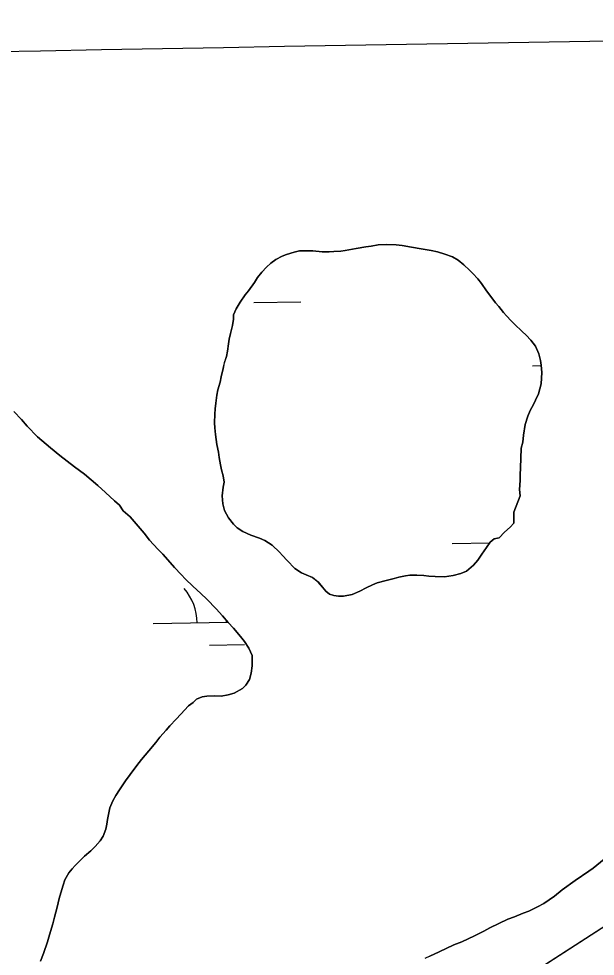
# Model space of a CAD drawing. Extents: x 3925854 to 3964121, y 224593 to 250589.
# Drawn here: x 3959836 to 3960229, y 236030 to 236668 of the extents above; entities that cross this region are included whole.
import ezdxf

# ---------------------------------------------------------------- set-up
doc = ezdxf.new("R2010")
doc.units = 0
for name, color, linetype in [('V-GRID-MAJR', 7, 'Continuous'), ('V-TOPO-SHOR', 7, 'Continuous'), ('V-WETL-SWMP', 7, 'Continuous')]:
    doc.layers.add(name, color=color, linetype=linetype)

msp = doc.modelspace()

# ---------------------------------------------------------------- linework, layer by layer
at = {"layer": 'V-GRID-MAJR'}
msp.add_spline([(3930006.603, 236087.686), (3935327.129, 236182.494), (3940647.643, 236278.076), (3945968.142, 236374.431), (3951288.627, 236471.56), (3956609.098, 236569.464), (3961929.554, 236668.141), (3961929.555, 236668.141)], degree=3, dxfattribs=at)
at = {"layer": 'V-TOPO-SHOR'}
for points in [[(3960177.891, 236343.428), (3960177.356, 236347.747), (3960177.774, 236353.805), (3960177.815, 236357.418), (3960177.989, 236362.546), (3960178.176, 236368.723), (3960178.604, 236375.712), (3960179.585, 236380.015), (3960179.988, 236384.672), (3960181.235, 236392.004), (3960183.05, 236397.696), (3960184.723, 236401.407), (3960186.867, 236405.464), (3960188.301, 236408.478), (3960190.333, 236412.886), (3960192.039, 236419.511), (3960192.594, 236427.316), (3960192.067, 236432.334), (3960191.637, 236435.487), (3960190.638, 236439.928), (3960188.366, 236445.316), (3960185.03, 236449.318), (3960181.921, 236452.734), (3960179.269, 236455.328), (3960173.963, 236460.285), (3960171.772, 236462.406), (3960168.548, 236465.824), (3960166.475, 236468.18), (3960163.256, 236472.179), (3960161.071, 236474.768), (3960157.855, 236479.118), (3960154.982, 236482.882), (3960151.425, 236487.818), (3960148.895, 236490.994), (3960145.555, 236494.646), (3960143.249, 236496.886), (3960139.444, 236500.544), (3960135.633, 236503.735), (3960131.694, 236505.994), (3960126.587, 236507.8), (3960121.591, 236509.371), (3960117.289, 236510.352), (3960110.426, 236511.597), (3960103.792, 236512.722), (3960097.509, 236513.723), (3960093.433, 236514.237), (3960087.023, 236514.426), (3960081.076, 236514.143), (3960076.288, 236513.381), (3960072.667, 236512.838), (3960066.011, 236511.749), (3960058.65, 236510.434), (3960055.615, 236510.002), (3960050.831, 236509.588), (3960047.798, 236509.39), (3960043.02, 236509.56), (3960036.497, 236510.1), (3960033.001, 236510.256), (3960027.521, 236510.201), (3960023.781, 236509.195), (3960018.749, 236507.618), (3960015.706, 236506.604), (3960011.366, 236504.323), (3960007.958, 236501.796), (3960005.13, 236499.145), (3960001.826, 236495.686), (3959998.871, 236491.99), (3959996.852, 236488.631), (3959992.821, 236482.847), (3959990.579, 236480.308), (3959987.021, 236475.102), (3959984.406, 236470.584), (3959982.497, 236466.644), (3959982.463, 236463.613), (3959981.947, 236459.306), (3959980.488, 236453.958), (3959979.626, 236450.006), (3959979.126, 236446.862), (3959978.371, 236441.859), (3959977.746, 236438.25), (3959976.296, 236433.839), (3959975.557, 236430.116), (3959974.209, 236424.418), (3959973.351, 236420.814), (3959971.776, 236415.468), (3959971.268, 236411.862), (3959970.394, 236406.508), (3959969.998, 236402.549), (3959969.724, 236398.939), (3959969.659, 236392.993), (3959969.853, 236389.727), (3959970.269, 236385.176), (3959971.125, 236378.289), (3959972.348, 236373.028), (3959972.89, 236369.525), (3959973.648, 236364.504), (3959974.426, 236361.114), (3959975.43, 236356.906), (3959976.081, 236352.701), (3959975.461, 236349.328), (3959974.809, 236343.391)], [(3959667.148, 235655.881), (3959855.05, 235783.652), (3960138.993, 235988.155), (3960399.784, 236156.705), (3960544.17, 236273.894), (3960619.042, 236331.41), (3960701.974, 236413.379)], [(3959902.445, 236139.379), (3959904.936, 236143.199), (3959909.087, 236149.445), (3959912.165, 236153.609), (3959916.667, 236159.853), (3959919.976, 236163.896), (3959924.938, 236169.784), (3959929.55, 236175.561), (3959932.387, 236179.027), (3959936.639, 236183.874), (3959939.119, 236186.762), (3959943.483, 236191.259), (3959946.672, 236194.837), (3959951.98, 236200.49), (3959955.155, 236202.669), (3959957.276, 236204.858), (3959961.143, 236206.447), (3959964.295, 236206.994), (3959969.546, 236207.287), (3959974.088, 236207), (3959978.995, 236207.996), (3959982.973, 236209.116), (3959988.719, 236212.315), (3959990.96, 236214.504), (3959993.452, 236218.44), (3959994.55, 236222.741), (3959995.189, 236227.63), (3959995.347, 236231.359), (3959995.267, 236234.624), (3959992.877, 236239.664), (3959990.128, 236244.124), (3959987.37, 236247.536), (3959982.653, 236253.187), (3959978.852, 236257.193), (3959974.94, 236261.782), (3959970.678, 236266.378), (3959964.459, 236272.977), (3959960.305, 236276.87), (3959954.765, 236281.828), (3959949.924, 236286.663), (3959946.811, 236289.846), (3959942.318, 236294.56), (3959939.326, 236297.974), (3959934.492, 236303.625), (3959931.035, 236307.162), (3959925.393, 236313.287), (3959921.598, 236317.994), (3959917.691, 236322.817), (3959912.165, 236329.174), (3959907.43, 236333.075), (3959904.792, 236336.952), (3959901.563, 236340.02), (3959895.447, 236345.685), (3959890.022, 236350.407), (3959881.017, 236358.204), (3959874.312, 236363.06), (3959864.139, 236370.869), (3959857.787, 236376.071), (3959849.013, 236383.63), (3959841.982, 236390.821), (3959838.068, 236395.293), (3959833.002, 236400.831)], [(3959974.809, 236343.391), (3959975.217, 236338.021), (3959976.329, 236333.348), (3959979.071, 236328.418), (3959982.637, 236324.066), (3959985.055, 236321.59), (3959988.873, 236318.983), (3959994.441, 236316.589), (3960000.364, 236314.539), (3960003.844, 236312.984), (3960008.82, 236309.781), (3960013.895, 236304.944), (3960015.97, 236302.705), (3960019.196, 236299.404), (3960024.381, 236293.983), (3960028.893, 236290.901), (3960032.026, 236289.701), (3960036.436, 236287.786), (3960040.13, 236284.714), (3960043.122, 236281.181), (3960045.422, 236278.473), (3960047.847, 236276.464), (3960050.985, 236275.498), (3960054.126, 236274.996), (3960057.51, 236275.074), (3960063.467, 236276.288), (3960068.622, 236278.445), (3960072.845, 236280.728), (3960077.299, 236282.893), (3960080.459, 236284.14), (3960086.425, 236285.822), (3960092.037, 236287.159), (3960095.076, 236287.939), (3960099.633, 236288.937), (3960102.67, 236289.369), (3960107.45, 236289.316), (3960112.226, 236289.146), (3960115.603, 236288.756), (3960119.912, 236288.476), (3960126.32, 236288.169), (3960132.161, 236289.154), (3960137.308, 236290.61), (3960141.17, 236292.082), (3960145.997, 236296.223), (3960149.067, 236299.687), (3960151.795, 236303.736), (3960154.878, 236308.247), (3960157.364, 236311.717), (3960160.073, 236314.135), (3960163.577, 236314.795), (3960167.233, 236318.602), (3960171.001, 236321.938), (3960173.484, 236324.826), (3960173.529, 236328.905), (3960173.451, 236332.17), (3960177.891, 236343.428)], [(3959851.161, 236026.643), (3959853.201, 236031.868), (3959855.736, 236039.65), (3959857.307, 236044.528), (3959859.374, 236051.967), (3959860.59, 236056.499), (3959862.417, 236063.472), (3959863.881, 236069.168), (3959864.975, 236073.004), (3959866.431, 236078.232), (3959867.756, 236082.064), (3959870.376, 236086.815), (3959872.62, 236089.472), (3959874.746, 236091.778), (3959877.22, 236094.198), (3959881.111, 236098.002), (3959885.351, 236101.801), (3959888.296, 236104.565), (3959891.722, 236108.489), (3959893.737, 236111.615), (3959895.658, 236116.491), (3959896.279, 236119.864), (3959896.666, 236123.122), (3959897.649, 236127.542), (3959898.386, 236131.032), (3959900.424, 236135.787), (3959902.445, 236139.379)], [(3960235.137, 236096.103), (3960227.489, 236090.01), (3960224.667, 236087.827), (3960215.269, 236081.521), (3960206.454, 236075.093), (3960201.277, 236070.954), (3960193.876, 236065.909), (3960189.653, 236063.507)], [(3960189.653, 236063.507), (3960183.791, 236060.66), (3960179.929, 236059.188), (3960173.838, 236056.808), (3960169.506, 236055.225), (3960163.178, 236052.266), (3960157.081, 236049.188), (3960152.977, 236047.019), (3960146.763, 236043.941), (3960137.973, 236039.728), (3960132.587, 236037.688), (3960122.742, 236033.021), (3960116.295, 236029.947), (3960112.781, 236028.353)]]:
    msp.add_lwpolyline(points, dxfattribs=at)
at = {"layer": 'V-WETL-SWMP'}
for p, q in [((3959996.457, 236474.896), (3960028.452, 236475.478)), ((3960186.114, 236431.907), (3960192.1, 236432.016)), ((3959833.002, 236400.831), (3959838.069, 236395.294)), ((3959838.069, 236395.294), (3959841.982, 236390.82)), ((3959841.982, 236390.82), (3959849.013, 236383.63)), ((3959849.013, 236383.63), (3959857.787, 236376.07)), ((3959857.787, 236376.07), (3959864.14, 236370.868)), ((3959864.14, 236370.868), (3959874.311, 236363.06)), ((3959874.311, 236363.06), (3959881.017, 236358.204)), ((3959881.017, 236358.204), (3959890.023, 236350.408)), ((3959890.023, 236350.408), (3959895.448, 236345.684)), ((3959895.448, 236345.684), (3959901.563, 236340.019)), ((3959901.563, 236340.019), (3959904.793, 236336.952)), ((3959904.793, 236336.952), (3959907.43, 236333.075)), ((3959907.43, 236333.075), (3959912.166, 236329.174)), ((3959912.166, 236329.174), (3959917.69, 236322.817)), ((3959917.69, 236322.817), (3959921.599, 236317.993)), ((3959921.599, 236317.993), (3959925.393, 236313.287)), ((3959925.393, 236313.287), (3959931.036, 236307.161)), ((3960131.462, 236310.822), (3960157.056, 236311.288)), ((3959931.036, 236307.161), (3959934.493, 236303.625)), ((3959934.493, 236303.625), (3959939.326, 236297.975)), ((3959939.326, 236297.975), (3959942.318, 236294.56)), ((3959942.318, 236294.56), (3959946.812, 236289.846)), ((3959946.812, 236289.846), (3959949.923, 236286.663)), ((3959949.923, 236286.663), (3959954.765, 236281.829)), ((3959954.765, 236281.829), (3959960.305, 236276.87)), ((3959960.305, 236276.87), (3959964.458, 236272.976)), ((3959964.458, 236272.976), (3959970.678, 236266.378)), ((3959970.678, 236266.378), (3959974.94, 236261.783)), ((3959974.94, 236261.783), (3959978.852, 236257.192)), ((3959927.827, 236256.369), (3959978.764, 236257.296)), ((3959977.818, 236257.278), (3959977.797, 236258.43)), ((3959978.852, 236257.192), (3959982.653, 236253.186)), ((3959982.653, 236253.186), (3959987.369, 236247.537)), ((3959987.369, 236247.537), (3959990.129, 236244.125)), ((3959966.101, 236241.632), (3959990.097, 236242.068)), ((3959990.129, 236244.125), (3959992.876, 236239.664)), ((3959992.876, 236239.664), (3959995.267, 236234.624)), ((3959995.267, 236234.624), (3959995.347, 236231.359)), ((3959995.347, 236231.359), (3959995.188, 236227.63)), ((3959994.55, 236222.741), (3959993.453, 236218.44)), ((3959995.188, 236227.63), (3959994.55, 236222.741)), ((3959993.453, 236218.44), (3959990.96, 236214.505)), ((3959982.972, 236209.116), (3959978.996, 236207.995)), ((3959988.72, 236212.315), (3959982.972, 236209.116)), ((3959990.96, 236214.505), (3959988.72, 236212.315)), ((3959955.154, 236202.668), (3959951.981, 236200.489)), ((3959957.277, 236204.859), (3959955.154, 236202.668)), ((3959961.142, 236206.448), (3959957.277, 236204.859)), ((3959964.295, 236206.995), (3959961.142, 236206.448)), ((3959969.545, 236207.286), (3959964.295, 236206.995)), ((3959974.088, 236207.001), (3959969.545, 236207.286)), ((3959978.996, 236207.995), (3959974.088, 236207.001)), ((3959951.981, 236200.489), (3959946.671, 236194.837)), ((3959943.483, 236191.259), (3959939.119, 236186.762)), ((3959946.671, 236194.837), (3959943.483, 236191.259)), ((3959936.639, 236183.875), (3959932.387, 236179.027)), ((3959939.119, 236186.762), (3959936.639, 236183.875)), ((3959932.387, 236179.027), (3959929.55, 236175.562)), ((3959929.55, 236175.562), (3959924.938, 236169.785)), ((3959924.938, 236169.785), (3959919.976, 236163.895)), ((3959916.666, 236159.853), (3959912.165, 236153.608)), ((3959919.976, 236163.895), (3959916.666, 236159.853)), ((3959912.165, 236153.608), (3959909.087, 236149.446)), ((3960399.784, 236156.705), (3960138.993, 235988.155)), ((3959909.087, 236149.446), (3959904.936, 236143.198)), ((3959902.445, 236139.379), (3959900.423, 236135.788)), ((3959904.936, 236143.198), (3959902.445, 236139.379)), ((3959900.423, 236135.788), (3959898.387, 236131.031)), ((3959897.648, 236127.542), (3959896.666, 236123.123)), ((3959898.387, 236131.031), (3959897.648, 236127.542)), ((3959896.279, 236119.863), (3959895.658, 236116.49)), ((3959896.666, 236123.123), (3959896.279, 236119.863)), ((3959895.658, 236116.49), (3959893.738, 236111.615)), ((3959891.721, 236108.49), (3959888.296, 236104.565)), ((3959893.738, 236111.615), (3959891.721, 236108.49)), ((3959885.35, 236101.801), (3959881.111, 236098.001)), ((3959888.296, 236104.565), (3959885.35, 236101.801)), ((3959877.221, 236094.198), (3959874.745, 236091.778)), ((3959881.111, 236098.001), (3959877.221, 236094.198)), ((3960227.49, 236090.01), (3960235.136, 236096.103)), ((3959872.621, 236089.471), (3959870.376, 236086.815)), ((3959874.745, 236091.778), (3959872.621, 236089.471)), ((3960215.27, 236081.522), (3960224.667, 236087.827)), ((3960224.667, 236087.827), (3960227.49, 236090.01)), ((3959867.757, 236082.065), (3959866.432, 236078.232)), ((3959870.376, 236086.815), (3959867.757, 236082.065)), ((3960206.454, 236075.093), (3960215.27, 236081.522)), ((3959866.432, 236078.232), (3959864.974, 236073.003)), ((3960201.278, 236070.954), (3960206.454, 236075.093)), ((3959863.881, 236069.168), (3959862.418, 236063.472)), ((3959864.974, 236073.003), (3959863.881, 236069.168)), ((3960193.876, 236065.909), (3960201.278, 236070.954)), ((3959862.418, 236063.472), (3959860.591, 236056.498)), ((3960183.791, 236060.66), (3960189.652, 236063.508)), ((3960189.652, 236063.508), (3960193.876, 236065.909)), ((3959860.591, 236056.498), (3959859.374, 236051.966)), ((3960169.507, 236055.225), (3960173.839, 236056.809)), ((3960173.839, 236056.809), (3960179.928, 236059.188)), ((3960179.928, 236059.188), (3960183.791, 236060.66)), ((3959859.374, 236051.966), (3959857.308, 236044.528)), ((3960152.977, 236047.018), (3960157.082, 236049.187)), ((3960157.082, 236049.187), (3960163.179, 236052.266)), ((3960163.179, 236052.266), (3960169.507, 236055.225)), ((3959857.308, 236044.528), (3959855.737, 236039.649)), ((3960137.973, 236039.727), (3960146.764, 236043.941)), ((3960146.764, 236043.941), (3960152.977, 236047.018)), ((3959855.737, 236039.649), (3959853.201, 236031.867)), ((3960122.742, 236033.021), (3960132.587, 236037.689)), ((3960132.587, 236037.689), (3960137.973, 236039.727)), ((3959853.201, 236031.867), (3959851.161, 236026.644)), ((3960116.296, 236029.946), (3960122.742, 236033.021))]:
    msp.add_line(p, q, dxfattribs=at)
for points in [[(3959974.81, 236343.39), (3959975.46, 236349.328), (3959976.081, 236352.701), (3959975.429, 236356.906), (3959974.427, 236361.114), (3959973.649, 236364.503), (3959972.89, 236369.525), (3959972.347, 236373.028), (3959971.124, 236378.288), (3959970.269, 236385.176), (3959969.854, 236389.727), (3959969.658, 236392.994), (3959969.725, 236398.938), (3959969.999, 236402.549), (3959970.393, 236406.508), (3959971.269, 236411.861), (3959971.777, 236415.469), (3959973.352, 236420.814), (3959974.209, 236424.418), (3959975.556, 236430.116), (3959976.297, 236433.838), (3959977.746, 236438.251), (3959978.37, 236441.858), (3959979.126, 236446.863), (3959979.627, 236450.005), (3959980.488, 236453.958), (3959981.947, 236459.305), (3959982.462, 236463.612), (3959982.497, 236466.643), (3959984.406, 236470.585), (3959987.022, 236475.102), (3959990.578, 236480.308), (3959992.822, 236482.847), (3959996.851, 236488.631), (3959998.871, 236491.989), (3960001.827, 236495.686), (3960005.13, 236499.146), (3960007.958, 236501.795), (3960011.367, 236504.322), (3960015.706, 236506.604), (3960018.749, 236507.619), (3960023.78, 236509.194), (3960027.521, 236510.201), (3960033.001, 236510.256), (3960036.497, 236510.1), (3960043.019, 236509.56), (3960047.797, 236509.389), (3960050.83, 236509.588), (3960055.615, 236510.001), (3960058.651, 236510.433), (3960066.01, 236511.748), (3960072.667, 236512.839), (3960076.287, 236513.381), (3960081.076, 236514.143), (3960087.024, 236514.426), (3960093.434, 236514.237), (3960097.508, 236513.724), (3960103.792, 236512.721), (3960110.425, 236511.597), (3960117.289, 236510.353), (3960121.591, 236509.372), (3960126.586, 236507.8), (3960131.695, 236505.994), (3960135.633, 236503.735), (3960139.444, 236500.544), (3960143.25, 236496.887), (3960145.556, 236494.646), (3960148.896, 236490.994), (3960151.425, 236487.818), (3960154.983, 236482.882), (3960157.855, 236479.119), (3960161.07, 236474.769), (3960163.256, 236472.18), (3960166.475, 236468.18), (3960168.547, 236465.825), (3960171.772, 236462.407), (3960173.963, 236460.284), (3960179.27, 236455.328), (3960181.922, 236452.733), (3960185.031, 236449.317), (3960188.367, 236445.316), (3960190.637, 236439.928), (3960191.637, 236435.487), (3960192.067, 236432.334), (3960192.593, 236427.315), (3960192.039, 236419.511), (3960190.332, 236412.885), (3960188.301, 236408.478), (3960186.868, 236405.463), (3960184.723, 236401.407), (3960183.049, 236397.696), (3960181.236, 236392.004), (3960179.988, 236384.673), (3960179.585, 236380.015), (3960178.604, 236375.712), (3960178.176, 236368.723), (3960177.989, 236362.546), (3960177.815, 236357.418), (3960177.774, 236353.805), (3960177.356, 236347.748), (3960177.89, 236343.428)], [(3960177.89, 236343.428), (3960173.45, 236332.17), (3960173.529, 236328.905), (3960173.483, 236324.825), (3960171.002, 236321.939), (3960167.234, 236318.601), (3960163.577, 236314.795), (3960160.073, 236314.135), (3960157.364, 236311.717), (3960154.877, 236308.248), (3960151.795, 236303.736), (3960149.068, 236299.687), (3960145.997, 236296.224), (3960141.171, 236292.082), (3960137.307, 236290.61), (3960132.161, 236289.153), (3960126.321, 236288.169), (3960119.913, 236288.475), (3960115.603, 236288.757), (3960112.226, 236289.145), (3960107.449, 236289.315), (3960102.669, 236289.369), (3960099.633, 236288.937), (3960095.076, 236287.939), (3960092.036, 236287.158), (3960086.425, 236285.822), (3960080.46, 236284.141), (3960077.299, 236282.894), (3960072.844, 236280.729), (3960068.622, 236278.445), (3960063.468, 236276.289), (3960057.509, 236275.073), (3960054.127, 236274.995), (3960050.985, 236275.497), (3960047.848, 236276.465), (3960045.423, 236278.474), (3960043.122, 236281.181), (3960040.131, 236284.713), (3960036.435, 236287.785), (3960032.027, 236289.7), (3960028.892, 236290.901), (3960024.381, 236293.983), (3960019.196, 236299.405), (3960015.969, 236302.705), (3960013.896, 236304.944), (3960008.821, 236309.781), (3960003.844, 236312.984), (3960000.364, 236314.539), (3959994.442, 236316.588), (3959988.873, 236318.982), (3959985.056, 236321.59), (3959982.636, 236324.066), (3959979.071, 236328.419), (3959976.328, 236333.347), (3959975.216, 236338.022), (3959974.81, 236343.39)]]:
    msp.add_lwpolyline(points, dxfattribs=at)
msp.add_arc((3959922.576, 236256.749), 35.246, 0.269879, 41.813537, dxfattribs=at)

doc.saveas('drawing.dxf')
